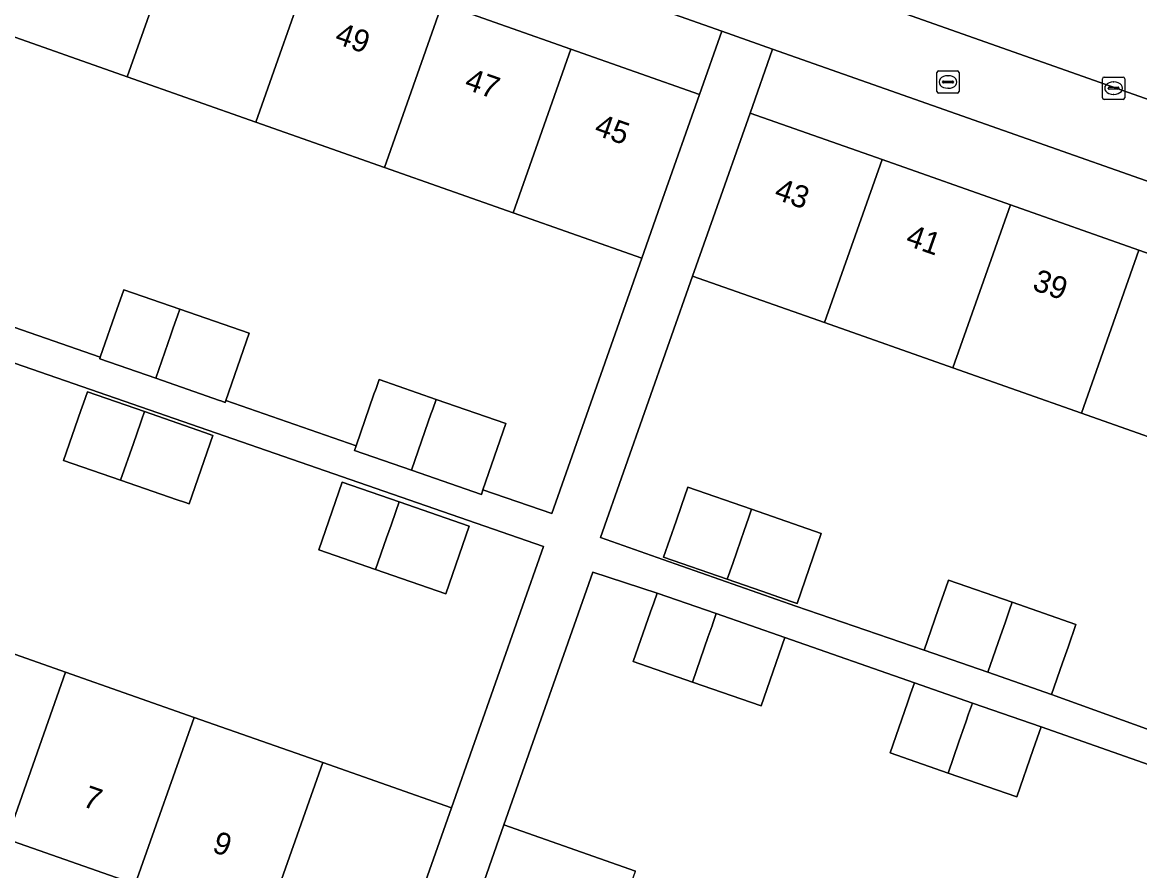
# Model space of a CAD drawing. Extents: x 163266 to 164362, y 381528 to 382286.
# Drawn here: x 163711.5 to 163761.7, y 381818.9 to 381857.1 of the extents above; entities that cross this region are included whole.
import ezdxf

# ---------------------------------------------------------------- set-up
doc = ezdxf.new("R2010")
doc.units = 0
for name, color, linetype in [('IMGEO_Brandkraan', 7, 'Continuous'), ('IMGEO_Erf', 7, 'Continuous'), ('IMGEO_Kolk', 7, 'Continuous'), ('IMGEO_Pand', 7, 'Continuous'), ('IMGEO_Pand_nummerreeks', 7, 'Continuous'), ('IMGEO_Rijbaan_lokaal_open', 7, 'Continuous'), ('IMGEO_Voetpad_open', 7, 'Continuous')]:
    doc.layers.add(name, color=color, linetype=linetype)

msp = doc.modelspace()

# ---------------------------------------------------------------- linework, layer by layer
at = {"layer": 'IMGEO_Brandkraan'}
for p, q in [((163752.588, 381853.962), (163752.588, 381854.814)), ((163752.663, 381854.888), (163753.515, 381854.888)), ((163753.076, 381854.668), (163753.101, 381854.668)), ((163753.589, 381854.814), (163753.589, 381853.962)), ((163752.847, 381854.382), (163752.847, 381854.394)), ((163753.285, 381854.345), (163752.887, 381854.345)), ((163752.89, 381854.431), (163753.288, 381854.431)), ((163753.099, 381854.108), (163753.074, 381854.108)), ((163753.331, 381854.394), (163753.331, 381854.382)), ((163753.515, 381853.888), (163752.663, 381853.888))]:
    msp.add_line(p, q, dxfattribs=at)
for points in [[(163752.588, 381853.962), (163752.588, 381854.814)], [(163752.663, 381854.888), (163753.515, 381854.888)], [(163753.589, 381854.814), (163753.589, 381853.962)], [(163753.515, 381853.888), (163752.663, 381853.888)]]:
    msp.add_lwpolyline(points, dxfattribs=at)
for centre, radius, start, end in [((163752.665, 381854.812), 0.0765, 91.552, 178.448), ((163752.665, 381854.812), 0.0765, 91.552, 178.448), ((163753.513, 381854.812), 0.0765, 1.552, 88.448), ((163753.513, 381854.812), 0.0765, 1.552, 88.448), ((163752.887, 381854.391), 0.0403, 85.8775, 175.7526), ((163752.884, 381854.381), 0.0366, 178.938, 274.7102), ((163753.288, 381854.388), 0.043, 264.8664, 352.4533), ((163753.292, 381854.393), 0.0386, 1.7309, 96.639), ((163752.665, 381853.964), 0.0765, 181.552, 268.448), ((163752.665, 381853.964), 0.0765, 181.552, 268.448), ((163753.513, 381853.964), 0.0765, 271.552, 358.448), ((163753.513, 381853.964), 0.0765, 271.552, 358.448)]:
    msp.add_arc(centre, radius, start, end, dxfattribs=at)
for centre, major_axis, ratio, start_param, end_param in [((163753.075, 381854.388), (-0.387, 0.002), 0.722429, 4.712389, 7.853982), ((163753.1, 381854.388), (-0.39, 0.002), 0.717154, 1.570796, 4.712389)]:
    msp.add_ellipse(centre, major_axis=major_axis, ratio=ratio, start_param=start_param, end_param=end_param, dxfattribs=at)
at = {"layer": 'IMGEO_Erf'}
for points in [[(163721.98, 381852.585), (163716.197, 381854.624), (163710.415, 381856.662), (163709.62, 381856.942), (163709.762, 381857.345), (163709.49, 381857.441), (163704.774, 381859.103), (163705.67, 381861.645), (163705.373, 381861.75), (163706.929, 381866.163), (163713.01, 381864.02), (163718.793, 381861.981), (163724.575, 381859.943), (163730.357, 381857.905), (163736.14, 381855.867), (163741.924, 381853.828), (163742.927, 381856.673), (163707.024, 381869.325), (163705.615, 381869.206)], [(163709.354, 381843.965), (163714.986, 381842.014), (163715.747, 381844.206), (163715.876, 381844.578), (163716.04, 381845.05), (163718.556, 381844.177), (163721.679, 381843.093), (163720.625, 381840.06), (163726.483, 381838.03), (163727.286, 381840.345), (163727.379, 381840.613), (163727.517, 381841.009), (163730.079, 381840.119), (163733.219, 381839.028), (163732.186, 381836.054), (163735.278, 381834.983), (163739.328, 381846.47), (163733.544, 381848.509), (163727.761, 381850.547), (163721.98, 381852.585)], [(163695.918, 381833.516), (163700.635, 381831.858), (163700.801, 381832.29), (163701.857, 381831.919), (163707.638, 381829.885), (163713.419, 381827.852), (163719.2, 381825.819), (163724.981, 381823.786), (163730.767, 381821.751), (163734.9, 381833.508), (163708.858, 381842.532), (163707.756, 381839.355), (163704.832, 381840.368), (163701.97, 381841.36), (163694.418, 381843.978), (163695.52, 381847.154), (163695.139, 381847.286), (163686.767, 381828.226), (163686.577, 381826.945)], [(163764.854, 381837.463), (163759.083, 381839.498), (163753.311, 381841.532), (163747.539, 381843.567), (163741.607, 381845.658), (163737.467, 381833.908), (163740.268, 381832.921), (163746.255, 381830.812), (163752.019, 381828.839), (163752.653, 381830.668), (163752.993, 381831.647), (163753.112, 381831.99), (163755.976, 381830.995), (163758.84, 381830), (163758.483, 381828.971), (163758.239, 381828.268), (163757.747, 381826.851), (163763.425, 381824.798)], [(163687.737, 381825.353), (163727.155, 381811.48), (163728.128, 381814.246), (163722.339, 381816.282), (163716.558, 381818.316), (163710.777, 381820.349), (163704.996, 381822.383), (163699.215, 381824.416), (163693.163, 381826.545), (163694.733, 381831.008), (163695.002, 381830.913), (163695.918, 381833.516)], [(163762.939, 381823.402), (163757.274, 381825.393), (163756.92, 381824.376), (163756.179, 381822.243), (163753.09, 381823.316), (163750.487, 381824.22), (163751.27, 381826.474), (163751.409, 381826.876), (163751.58, 381827.369), (163745.754, 381829.414), (163744.685, 381826.335), (163741.602, 381827.405), (163738.942, 381828.328), (163739.719, 381830.565), (163739.858, 381830.966), (163740.012, 381831.407), (163737.127, 381832.348), (163733.129, 381820.984), (163739.036, 381818.906)]]:
    msp.add_lwpolyline(points, dxfattribs=at)
for points in [[(163745.206, 381855.87), (163744.192, 381852.993), (163750.124, 381850.902), (163755.896, 381848.868), (163761.667, 381846.833), (163767.439, 381844.799), (163773.212, 381842.764), (163778.983, 381840.73), (163784.755, 381838.695), (163790.527, 381836.661), (163796.299, 381834.626), (163802.234, 381832.534), (163803.249, 381835.415)], [(163716.97, 381839.566), (163719.668, 381838.629), (163720.045, 381838.499), (163718.974, 381835.415), (163718.762, 381835.489), (163718.442, 381835.6), (163715.899, 381836.484), (163713.332, 381837.375), (163714.11, 381839.612), (163714.225, 381839.946), (163714.403, 381840.457)], [(163728.416, 381835.509), (163731.571, 381834.413), (163730.516, 381831.374), (163727.359, 381832.469), (163724.807, 381833.355), (163725.711, 381835.96), (163725.863, 381836.396)], [(163744.261, 381835.177), (163747.394, 381834.089), (163746.301, 381830.941), (163746.031, 381831.034), (163744.725, 381831.488), (163743.167, 381832.029), (163740.304, 381833.024), (163740.863, 381834.635), (163741.109, 381835.345), (163741.396, 381836.173)]]:
    msp.add_lwpolyline(points, close=True, dxfattribs=at)
at = {"layer": 'IMGEO_Kolk'}
for p, q in [((163760.031, 381853.682), (163760.031, 381854.534)), ((163760.106, 381854.608), (163760.958, 381854.608)), ((163761.032, 381854.534), (163761.032, 381853.682)), ((163760.29, 381854.102), (163760.29, 381854.114)), ((163760.728, 381854.065), (163760.33, 381854.065)), ((163760.333, 381854.151), (163760.731, 381854.151)), ((163760.519, 381854.388), (163760.544, 381854.388)), ((163760.774, 381854.114), (163760.774, 381854.102)), ((163760.958, 381853.608), (163760.106, 381853.608)), ((163760.542, 381853.828), (163760.517, 381853.828))]:
    msp.add_line(p, q, dxfattribs=at)
for points in [[(163760.031, 381853.682), (163760.031, 381854.534)], [(163760.106, 381854.608), (163760.958, 381854.608)], [(163761.032, 381854.534), (163761.032, 381853.682)], [(163760.958, 381853.608), (163760.106, 381853.608)]]:
    msp.add_lwpolyline(points, dxfattribs=at)
for centre, radius, start, end in [((163760.108, 381854.532), 0.0765, 91.552, 178.448), ((163760.108, 381854.532), 0.0765, 91.552, 178.448), ((163760.956, 381854.532), 0.0765, 1.552, 88.448), ((163760.956, 381854.532), 0.0765, 1.552, 88.448), ((163760.33, 381854.111), 0.0403, 85.8775, 175.7526), ((163760.327, 381854.101), 0.0366, 178.938, 274.7102), ((163760.731, 381854.108), 0.043, 264.8664, 352.4533), ((163760.735, 381854.113), 0.0386, 1.7309, 96.639), ((163760.108, 381853.684), 0.0765, 181.552, 268.448), ((163760.108, 381853.684), 0.0765, 181.552, 268.448), ((163760.956, 381853.684), 0.0765, 271.552, 358.448), ((163760.956, 381853.684), 0.0765, 271.552, 358.448)]:
    msp.add_arc(centre, radius, start, end, dxfattribs=at)
for centre, major_axis, ratio, start_param, end_param in [((163760.518, 381854.108), (-0.387, 0.002), 0.722429, 4.712389, 7.853982), ((163760.543, 381854.108), (-0.39, 0.002), 0.717154, 1.570796, 4.712389)]:
    msp.add_ellipse(centre, major_axis=major_axis, ratio=ratio, start_param=start_param, end_param=end_param, dxfattribs=at)
at = {"layer": 'IMGEO_Pand'}
for points in [[(163718.793, 381861.981), (163713.01, 381864.02), (163710.415, 381856.662), (163716.197, 381854.624)], [(163718.793, 381861.981), (163716.197, 381854.624), (163721.98, 381852.585), (163724.575, 381859.943)], [(163727.761, 381850.547), (163730.357, 381857.905), (163724.575, 381859.943), (163721.98, 381852.585)], [(163733.544, 381848.509), (163736.14, 381855.867), (163730.357, 381857.905), (163727.761, 381850.547)], [(163733.544, 381848.509), (163739.328, 381846.47), (163740.261, 381849.116), (163741.924, 381853.828), (163736.14, 381855.867)], [(163747.539, 381843.567), (163750.124, 381850.902), (163744.192, 381852.993), (163742.53, 381848.278), (163741.607, 381845.658)], [(163747.539, 381843.567), (163753.311, 381841.532), (163755.896, 381848.868), (163750.124, 381850.902)], [(163761.667, 381846.833), (163755.896, 381848.868), (163753.311, 381841.532), (163759.083, 381839.498)], [(163761.667, 381846.833), (163759.083, 381839.498), (163764.854, 381837.463), (163767.439, 381844.799)], [(163718.556, 381844.177), (163716.04, 381845.05), (163715.876, 381844.578), (163715.747, 381844.206), (163714.986, 381842.014), (163714.96, 381841.94), (163717.476, 381841.065), (163718.152, 381843.014), (163718.266, 381843.341), (163718.392, 381843.705), (163718.45, 381843.872)], [(163718.556, 381844.177), (163718.45, 381843.872), (163718.392, 381843.705), (163718.266, 381843.341), (163718.152, 381843.014), (163717.476, 381841.065), (163720.34, 381840.071), (163720.405, 381840.048), (163720.598, 381839.981), (163720.625, 381840.06), (163721.679, 381843.093)], [(163730.079, 381840.119), (163727.517, 381841.009), (163727.379, 381840.613), (163727.286, 381840.345), (163726.483, 381838.03), (163726.411, 381837.824), (163728.972, 381836.935), (163729.727, 381839.108), (163729.845, 381839.446), (163729.925, 381839.678)], [(163716.97, 381839.566), (163714.403, 381840.457), (163714.225, 381839.946), (163714.11, 381839.612), (163713.332, 381837.375), (163715.899, 381836.484), (163716.47, 381838.129), (163716.792, 381839.055), (163716.834, 381839.176)], [(163730.079, 381840.119), (163729.925, 381839.678), (163729.845, 381839.446), (163729.727, 381839.108), (163728.972, 381836.935), (163732.113, 381835.845), (163732.186, 381836.054), (163733.219, 381839.028)], [(163716.97, 381839.566), (163716.834, 381839.176), (163716.792, 381839.055), (163716.47, 381838.129), (163715.899, 381836.484), (163718.442, 381835.6), (163718.762, 381835.489), (163718.974, 381835.415), (163720.045, 381838.499), (163719.668, 381838.629)], [(163728.416, 381835.509), (163725.863, 381836.396), (163725.711, 381835.96), (163724.807, 381833.355), (163727.359, 381832.469), (163727.855, 381833.895), (163728.052, 381834.464), (163728.264, 381835.073)], [(163744.261, 381835.177), (163741.396, 381836.173), (163741.109, 381835.345), (163740.863, 381834.635), (163740.304, 381833.024), (163743.167, 381832.029), (163743.412, 381832.735), (163743.595, 381833.26), (163743.93, 381834.225), (163744.119, 381834.769)], [(163728.416, 381835.509), (163728.264, 381835.073), (163728.052, 381834.464), (163727.855, 381833.895), (163727.359, 381832.469), (163730.516, 381831.374), (163731.571, 381834.413)], [(163744.261, 381835.177), (163744.119, 381834.769), (163743.93, 381834.225), (163743.595, 381833.26), (163743.412, 381832.735), (163743.167, 381832.029), (163744.725, 381831.488), (163746.031, 381831.034), (163746.301, 381830.941), (163747.394, 381834.089)], [(163755.976, 381830.995), (163753.112, 381831.99), (163752.993, 381831.647), (163752.653, 381830.668), (163752.019, 381828.839), (163754.883, 381827.845), (163755.453, 381829.487), (163755.582, 381829.861), (163755.673, 381830.121), (163755.857, 381830.652)], [(163742.671, 381830.484), (163740.012, 381831.407), (163739.858, 381830.966), (163739.719, 381830.565), (163738.942, 381828.328), (163741.602, 381827.405), (163742.315, 381829.46), (163742.482, 381829.939), (163742.518, 381830.043)], [(163755.976, 381830.995), (163755.857, 381830.652), (163755.673, 381830.121), (163755.582, 381829.861), (163755.453, 381829.487), (163754.883, 381827.845), (163757.747, 381826.851), (163758.239, 381828.268), (163758.483, 381828.971), (163758.84, 381830)], [(163745.754, 381829.414), (163742.671, 381830.484), (163742.518, 381830.043), (163742.482, 381829.939), (163742.315, 381829.46), (163741.602, 381827.405), (163744.685, 381826.335)], [(163707.638, 381829.885), (163704.996, 381822.383), (163710.777, 381820.349), (163713.419, 381827.852)], [(163716.558, 381818.316), (163719.2, 381825.819), (163713.419, 381827.852), (163710.777, 381820.349)], [(163754.184, 381826.465), (163751.58, 381827.369), (163751.409, 381826.876), (163751.27, 381826.474), (163750.487, 381824.22), (163753.09, 381823.316), (163753.58, 381824.726), (163753.83, 381825.446), (163753.884, 381825.602), (163754.013, 381825.973)], [(163757.274, 381825.393), (163754.184, 381826.465), (163754.013, 381825.973), (163753.884, 381825.602), (163753.83, 381825.446), (163753.58, 381824.726), (163753.09, 381823.316), (163756.179, 381822.243), (163756.92, 381824.376)], [(163722.339, 381816.282), (163724.981, 381823.786), (163719.2, 381825.819), (163716.558, 381818.316)], [(163722.339, 381816.282), (163728.128, 381814.246), (163729.782, 381818.949), (163730.767, 381821.751), (163724.981, 381823.786)], [(163736.391, 381811.387), (163739.036, 381818.906), (163733.129, 381820.984), (163732.133, 381818.153), (163730.484, 381813.465)]]:
    msp.add_lwpolyline(points, close=True, dxfattribs=at)
at = {"layer": 'IMGEO_Rijbaan_lokaal_open'}
msp.add_lwpolyline([(163712.815, 381878.418), (163705.564, 381880.919), (163703.309, 381881.716), (163700.975, 381875.083), (163703.661, 381874.112), (163706.919, 381873.05), (163708.059, 381872.677), (163842.527, 381825.22), (163845.795, 381824.068), (163856.311, 381820.361)], dxfattribs=at)
at = {"layer": 'IMGEO_Voetpad_open'}
for points in [[(163708.059, 381872.677), (163706.919, 381873.05), (163705.615, 381869.206), (163707.024, 381869.325), (163742.927, 381856.673), (163745.206, 381855.87), (163803.249, 381835.415), (163805.434, 381834.645), (163836.596, 381823.664)], [(163837.992, 381821.299), (163841.425, 381821.949), (163842.527, 381825.22), (163708.059, 381872.677)], [(163763.425, 381824.798), (163757.747, 381826.851), (163754.883, 381827.845), (163752.019, 381828.839), (163746.255, 381830.812), (163740.268, 381832.921), (163737.467, 381833.908), (163741.607, 381845.658), (163742.53, 381848.278), (163744.192, 381852.993), (163745.206, 381855.87), (163742.927, 381856.673), (163741.924, 381853.828), (163740.261, 381849.116), (163739.328, 381846.47), (163735.278, 381834.983), (163732.186, 381836.054), (163732.113, 381835.845), (163728.972, 381836.935), (163726.411, 381837.824), (163726.483, 381838.03), (163720.625, 381840.06), (163720.598, 381839.981), (163720.405, 381840.048), (163720.34, 381840.071), (163717.476, 381841.065), (163714.96, 381841.94), (163714.986, 381842.014), (163709.354, 381843.965)], [(163708.858, 381842.532), (163734.9, 381833.508), (163730.767, 381821.751), (163729.782, 381818.949), (163728.128, 381814.246)], [(163732.133, 381818.153), (163733.129, 381820.984), (163737.127, 381832.348), (163740.012, 381831.407), (163742.671, 381830.484), (163745.754, 381829.414), (163751.58, 381827.369), (163754.184, 381826.465), (163757.274, 381825.393), (163762.939, 381823.402)]]:
    msp.add_lwpolyline(points, dxfattribs=at)

# ---------------------------------------------------------------- texts
at = {"layer": 'IMGEO_Pand_nummerreeks'}
for s, rotation, p in [('49', 340.5835, (163725.473, 381856.149)), ('47', 340.5835, (163731.305, 381854.093)), ('45', 340.5835, (163737.138, 381852.037)), ('43', 340.5832, (163745.224, 381849.151)), ('41', 340.5832, (163751.135, 381847.068)), ('39', 340.5832, (163756.832, 381845.059)), ('7', 340.6206, (163714.136, 381821.839)), ('9', 340.6206, (163719.963, 381819.789))]:
    msp.add_text(s, height=1, rotation=rotation, dxfattribs=at).set_placement(p)

doc.saveas('drawing.dxf')
